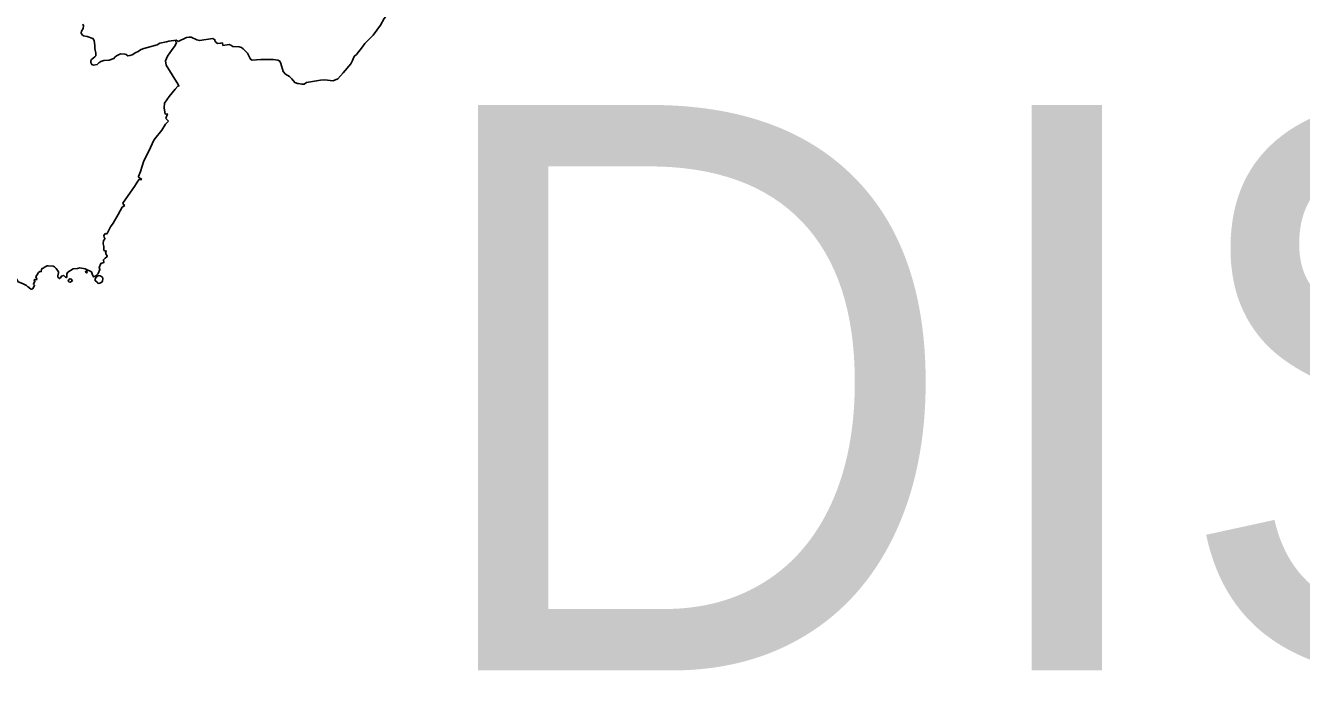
# Model space of a CAD drawing. Extents: x 0 to 2603, y -226 to 830.
# Drawn here: x 148.13 to 163.93, y 507.21 to 515.3 of the extents above; entities that cross this region are included whole.
import ezdxf

# ---------------------------------------------------------------- set-up
doc = ezdxf.new("R2010")
doc.units = 0
doc.layers.add('CT_TSH_Map_District_Text', color=7, linetype='Continuous')
doc.layers.add('CT_TSH_Map_Town_Limits', color=7, linetype='Continuous')

msp = doc.modelspace()

# ---------------------------------------------------------------- linework, layer by layer
at = {"layer": 'CT_TSH_Map_Town_Limits'}
for points in [[(151.782, 514.622), (151.834, 514.625), (151.933, 514.613), (151.968, 514.623), (151.996, 514.637), (152.061, 514.713), (152.16, 514.822), (152.179, 514.864), (152.195, 514.905), (152.204, 514.919), (152.227, 514.937), (152.303, 515.032), (152.332, 515.073), (152.435, 515.178), (152.524, 515.301), (152.571, 515.383), (152.617, 515.443), (152.642, 515.484)], [(149.993, 515.116), (149.906, 515.104), (149.875, 515.094), (149.794, 515.077), (149.758, 515.058), (149.593, 515.014), (149.562, 515.001), (149.518, 514.972), (149.495, 514.964), (149.45, 514.934), (149.422, 514.928), (149.397, 514.924), (149.374, 514.938), (149.361, 514.943), (149.305, 514.945), (149.256, 514.92), (149.236, 514.906), (149.223, 514.888), (149.164, 514.869), (149.098, 514.865), (149.061, 514.851), (149.039, 514.837), (149.016, 514.814), (148.971, 514.806), (148.95, 514.814), (148.936, 514.839), (148.936, 514.859), (148.945, 514.875), (148.989, 514.909), (148.998, 514.922), (149.001, 514.954), (148.987, 515.011), (148.987, 515.051), (148.978, 515.112), (148.963, 515.137), (148.892, 515.161), (148.849, 515.171), (148.826, 515.187), (148.817, 515.207), (148.822, 515.228), (148.842, 515.26), (148.848, 515.295), (148.838, 515.314)], [(150.021, 515.099), (150.123, 515.149), (150.157, 515.155), (150.182, 515.151), (150.251, 515.119), (150.283, 515.111), (150.45, 515.135), (150.474, 515.122), (150.475, 515.109), (150.489, 515.088), (150.506, 515.076), (150.544, 515.077), (150.568, 515.084)], [(150.02, 514.566), (149.944, 514.687), (149.87, 514.807), (149.861, 514.862), (149.886, 514.918), (149.915, 514.96), (149.939, 514.987), (149.982, 515.048), (149.999, 515.086)], [(149.993, 515.116), (149.983, 515.102)], [(149.999, 515.086), (149.983, 515.102)], [(149.993, 515.116), (150.007, 515.109), (150.021, 515.099)], [(150.568, 515.084), (150.573, 515.05), (150.65, 515.061), (150.67, 515.055), (150.697, 515.038), (150.774, 515.035), (150.806, 515.024), (150.824, 515.008)], [(150.824, 515.008), (150.877, 514.953), (150.915, 514.879), (150.936, 514.869), (151.045, 514.876), (151.195, 514.875)], [(151.195, 514.875), (151.255, 514.867), (151.279, 514.854), (151.292, 514.829), (151.32, 514.729), (151.347, 514.697), (151.399, 514.666), (151.426, 514.637), (151.464, 514.59), (151.496, 514.578), (151.508, 514.581)], [(150.02, 514.566), (150.029, 514.55), (150.017, 514.547), (149.982, 514.509), (149.907, 514.419), (149.85, 514.334), (149.846, 514.279), (149.859, 514.201), (149.886, 514.203), (149.867, 514.145)], [(151.508, 514.581), (151.552, 514.57), (151.578, 514.573), (151.608, 514.593), (151.782, 514.622)], [(149.9, 514.114), (149.861, 514.078), (149.816, 514.001), (149.732, 513.896), (149.714, 513.871), (149.659, 513.752), (149.595, 513.624), (149.554, 513.491), (149.529, 513.429), (149.529, 513.422)], [(149.867, 514.145), (149.883, 514.13)], [(149.883, 514.13), (149.9, 514.114)], [(149.529, 513.422), (149.569, 513.391)], [(149.569, 513.391), (149.532, 513.389), (149.521, 513.372), (149.479, 513.303), (149.371, 513.15), (149.335, 513.1), (149.337, 513.087)], [(149.337, 513.087), (149.36, 513.07)], [(149.36, 513.07), (149.326, 513.049), (149.278, 512.958), (149.214, 512.85), (149.183, 512.805), (149.144, 512.732), (149.132, 512.715)], [(149.114, 512.721), (149.101, 512.698), (149.103, 512.674), (149.115, 512.66), (149.093, 512.634), (149.091, 512.594), (149.101, 512.562), (149.101, 512.513), (149.115, 512.506), (149.13, 512.504), (149.121, 512.491), (149.127, 512.464), (149.141, 512.445), (149.138, 512.433), (149.115, 512.418)], [(149.114, 512.721), (149.132, 512.715)], [(148.53, 512.18), (148.529, 512.197), (148.539, 512.237), (148.539, 512.249), (148.507, 512.29), (148.489, 512.31), (148.471, 512.317), (148.41, 512.324), (148.396, 512.323), (148.372, 512.312), (148.347, 512.292), (148.334, 512.289), (148.327, 512.279), (148.325, 512.252), (148.305, 512.252), (148.289, 512.239), (148.255, 512.188), (148.268, 512.156), (148.264, 512.15), (148.244, 512.152), (148.236, 512.148), (148.236, 512.143), (148.246, 512.134), (148.227, 512.095), (148.241, 512.081), (148.219, 512.036)], [(149.115, 512.418), (149.093, 512.398), (149.098, 512.362), (149.061, 512.351), (149.041, 512.302), (149.05, 512.277), (149.028, 512.227), (149.001, 512.198), (148.971, 512.185), (148.96, 512.213)], [(148.219, 512.036), (148.201, 512.033), (148.178, 512.045), (148.174, 512.054), (148.157, 512.061), (148.141, 512.077), (148.093, 512.103), (148.04, 512.124), (148.029, 512.141), (148.022, 512.159), (147.985, 512.2), (147.971, 512.212), (147.939, 512.209), (147.833, 512.172), (147.794, 512.14), (147.747, 512.121), (147.736, 512.081), (147.729, 512.075)], [(148.53, 512.18), (148.549, 512.167), (148.555, 512.167)], [(148.623, 512.181), (148.603, 512.203), (148.576, 512.196), (148.561, 512.173), (148.555, 512.167)], [(148.623, 512.181), (148.637, 512.177), (148.641, 512.178)], [(148.652, 512.244), (148.641, 512.223), (148.639, 512.196), (148.641, 512.178)], [(148.96, 512.213), (148.947, 512.247), (148.869, 512.287), (148.802, 512.296), (148.773, 512.29), (148.721, 512.285), (148.652, 512.244)], [(148.666, 512.155), (148.658, 512.132), (148.667, 512.123)], [(148.709, 512.135), (148.695, 512.158), (148.679, 512.162), (148.666, 512.155)], [(148.876, 512.256), (148.874, 512.244), (148.881, 512.234), (148.893, 512.24), (148.893, 512.252), (148.885, 512.257), (148.876, 512.256)], [(149.082, 512.182), (149.053, 512.199), (149.035, 512.202), (149.006, 512.181), (148.991, 512.162)], [(148.991, 512.162), (148.991, 512.139), (149.016, 512.12), (149.027, 512.105)], [(149.083, 512.132), (149.086, 512.167), (149.082, 512.182)], [(148.709, 512.135), (148.682, 512.119), (148.667, 512.123)], [(149.027, 512.105), (149.048, 512.108), (149.076, 512.122), (149.083, 512.132)]]:
    msp.add_lwpolyline(points, dxfattribs=at)

# ---------------------------------------------------------------- texts
at = {"layer": 'CT_TSH_Map_District_Text'}
msp.add_text('DISTRICT 3', height=7, rotation=360, dxfattribs=at).set_placement((152.965, 507.314))

doc.saveas('drawing.dxf')
